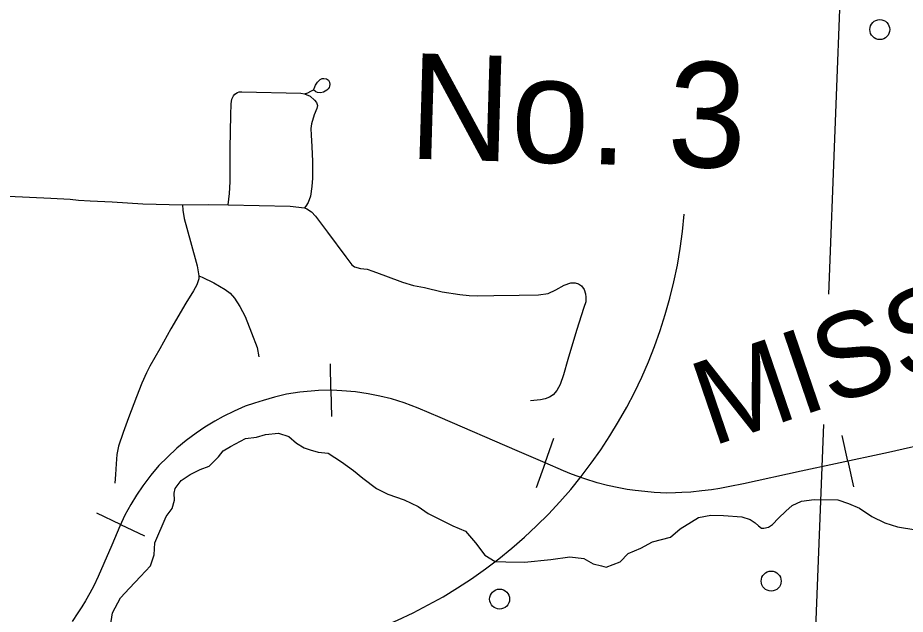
# Model space of a CAD drawing. Extents: x 653372 to 905732, y 627442 to 787275.
# Drawn here: x 712613 to 717055, y 768225 to 771211 of the extents above; entities that cross this region are included whole.
import ezdxf

# ---------------------------------------------------------------- set-up
doc = ezdxf.new("R2010")
doc.units = 0
for name, color, linetype in [('31', 7, 'Continuous'), ('35', 7, 'Continuous'), ('40', 7, 'Continuous'), ('45', 7, 'Continuous'), ('5', 7, 'Continuous'), ('56', 7, 'Continuous'), ('63', 7, 'Continuous')]:
    doc.layers.add(name, color=color, linetype=linetype)

msp = doc.modelspace()

# ---------------------------------------------------------------- linework, layer by layer
at = {"layer": '31'}
for points in [[(712564.5, 770318.7), (712778.4, 770307.6), (712875.4, 770302.9), (712917.3, 770298.2), (712975, 770294.7), (713085.1, 770288.8), (713239.8, 770279.7), (713437.4, 770273.8), (713565.9, 770276.1), (713666.5, 770273.9), (713975.7, 770268.1), (714047.9, 770259.8), (714060.2, 770254.2), (714083.4, 770239.5), (714102.9, 770217.9), (714162.7, 770138.2), (714254.4, 770014.4), (714285.6, 769974.9), (714298, 769964.8)], [(713519.7, 769918.6), (713535.7, 769912.5), (713594.7, 769884), (713651.9, 769850.8), (713675.6, 769831.5), (713697.4, 769806.6), (713724.5, 769766.1), (713751.3, 769715.2), (713783.6, 769634.2), (713810.5, 769559.8), (713820.4, 769513.4)]]:
    msp.add_lwpolyline(points, dxfattribs=at)
at = {"layer": '35'}
msp.add_line((716081.3, 768720.5), (716144.9, 768719.8), dxfattribs=at)
for points in [[(713356.2, 768714.1), (713385.2, 768754.1), (713397.9, 768796.3), (713395.7, 768830.7), (713401.3, 768855.1), (713430.3, 768893.5), (713475.4, 768924.9), (713526.8, 768949.5), (713571.5, 768966.1), (713617, 769012.2), (713640.8, 769042.6), (713677.5, 769064.4), (713753.4, 769104.5), (713807.6, 769111), (713852.2, 769124.4), (713917.8, 769130.6), (713969.7, 769114.4), (714007.9, 769080.5), (714046.5, 769058.1), (714077.2, 769047.3), (714116.2, 769036.3), (714166.7, 769031.5), (714233.8, 768987), (714293, 768944.3), (714340.9, 768905.2), (714408.1, 768854.1), (714466.1, 768826.2), (714547, 768797.6), (714616.4, 768764.4), (714667.3, 768728.5), (714789.8, 768667.6), (714854.4, 768641.1), (714904.5, 768582.3), (714950.1, 768520.4), (715003.1, 768489.4), (715055.4, 768487.8), (715148.6, 768485), (715281.5, 768499), (715376.8, 768512.5), (715446.8, 768503.9), (715493.4, 768476.3), (715534.1, 768466.9), (715558.4, 768461.2), (715627.4, 768487), (715667.9, 768528.3), (715730.9, 768555.9), (715790.7, 768586.8), (715879.7, 768610.3), (715928.5, 768653), (715985.1, 768687.3), (716020.1, 768709.2), (716081.3, 768720.5)], [(716144.9, 768719.8), (716237.5, 768711.6), (716279.1, 768699.4), (716304, 768682.3), (716320, 768667.2), (716336, 768655.8), (716346.9, 768655.5), (716370.7, 768660.2), (716391.2, 768674.2), (716421.3, 768706.1), (716457, 768741.4), (716488.8, 768769.6), (716534.9, 768790.1), (716598.9, 768799.1), (716717.2, 768797.4), (716771.3, 768779.3), (716825.2, 768755.9), (716887.7, 768713.9), (716952.3, 768682.8), (717015.4, 768662.7), (717107.8, 768647.2)], [(713074.8, 768156.9), (713086.9, 768231.7), (713126.8, 768307.5), (713172.4, 768355.2), (713228.1, 768414), (713277.1, 768466.6), (713295.1, 768521.7), (713298.6, 768582.1), (713356.2, 768714.1)]]:
    msp.add_lwpolyline(points, dxfattribs=at)
at = {"layer": '40'}
for p, q in [((714180.6, 769346.2), (714177.9, 769478.2)), ((714180.6, 769346.2), (714183.3, 769214.2)), ((715252.3, 768982.2), (715296.5, 769106.6)), ((716767.2, 768990.7), (716739.2, 769119.7)), ((715252.3, 768982.2), (715208.1, 768857.9)), ((716767.2, 768990.7), (716795.3, 768861.8)), ((713127.9, 768674.5), (713008.6, 768731.2)), ((713127.9, 768674.5), (713247.1, 768617.9))]:
    msp.add_line(p, q, dxfattribs=at)
for points in [[(715112.3, 769042.3), (714727.8, 769209.2), (714617.8, 769256.2), (714547.6, 769282.7), (714483.9, 769302.8), (714425.5, 769317.4), (714367, 769328.7), (714303.7, 769338.7), (714234.9, 769344.1), (714185.6, 769346.3), (714118.3, 769344.9), (714024.7, 769336.9), (713957.4, 769326.1), (713898.1, 769311), (713841.5, 769295.7), (713798.5, 769281.5), (713752, 769265.9), (713696.1, 769241.9), (713641.2, 769215.1), (713599.3, 769192), (713549.7, 769161.7), (713505.5, 769131.3), (713456.4, 769094.8), (713409.9, 769057), (713362.5, 769011.1), (713320, 768968.7), (713279.3, 768920.6), (713238.5, 768867), (713206.7, 768821.3), (713178.9, 768774.1), (713149.5, 768720.1), (713123.5, 768665.4), (713083.5, 768570.4), (713044.2, 768478.2), (713015.2, 768413.4), (712993.5, 768367.4), (712973.4, 768329.4), (712952.7, 768291.5), (712934.2, 768262.2), (712914.3, 768231), (712885.8, 768189.1)], [(717205.4, 769087.7), (716971.1, 769035.1), (716705.2, 768977.2), (716534.4, 768941.3), (716244.8, 768878), (716176.1, 768863.8), (716126.3, 768854.5), (716085.8, 768847.9), (716036, 768842.4), (715981.6, 768836.3), (715937.4, 768833.8), (715905.6, 768832.4), (715861.8, 768831.4), (715797.6, 768834.1), (715752, 768838.6), (715702.6, 768843.9), (715662.5, 768849.8), (715621.6, 768857.2), (715563.9, 768869.8), (715513.2, 768883), (715451.8, 768902.6), (715385.1, 768926.3), (715344.9, 768943), (715252.3, 768982.2), (715112.3, 769042.3), (714727.8, 769209.2), (714617.8, 769256.2), (714547.6, 769282.7), (714483.9, 769302.8), (714425.5, 769317.4), (714367, 769328.7), (714303.7, 769338.7), (714234.9, 769344.1), (714185.6, 769346.3), (714118.3, 769344.9), (714024.7, 769336.9), (713957.4, 769326.1), (713898.1, 769311), (713841.5, 769295.7), (713798.5, 769281.5), (713752, 769265.9), (713696.1, 769241.9), (713641.2, 769215.1), (713599.3, 769192), (713549.7, 769161.7), (713505.5, 769131.3), (713456.4, 769094.8), (713409.9, 769057), (713362.5, 769011.1), (713320, 768968.7), (713279.3, 768920.6), (713238.5, 768867), (713206.7, 768821.3), (713178.9, 768774.1), (713149.5, 768720.1), (713123.5, 768665.4), (713083.5, 768570.4), (713044.2, 768478.2), (713015.2, 768413.4), (712993.5, 768367.4), (712973.4, 768329.4), (712952.7, 768291.5), (712934.2, 768262.2), (712914.3, 768231), (712885.8, 768189.1)], [(717205.4, 769087.7), (716971.1, 769035.1), (716705.2, 768977.2), (716534.4, 768941.3), (716244.8, 768878), (716176.1, 768863.8), (716126.3, 768854.5), (716085.8, 768847.9), (716036, 768842.4), (715981.6, 768836.3), (715937.4, 768833.8), (715905.6, 768832.4), (715861.8, 768831.4), (715797.6, 768834.1), (715752, 768838.6), (715702.6, 768843.9), (715662.5, 768849.8), (715621.6, 768857.2), (715563.9, 768869.8), (715513.2, 768883), (715451.8, 768902.6), (715385.1, 768926.3), (715344.9, 768943), (715252.3, 768982.2), (715112.3, 769042.3)]]:
    msp.add_lwpolyline(points, dxfattribs=at)
at = {"layer": '45'}
for points in [[(714093.6, 770849.6), (714096.4, 770857.3), (714103.6, 770873), (714113.4, 770888.7), (714127.2, 770901.9), (714136.7, 770906.5), (714145.6, 770907.3), (714157.9, 770905.5), (714167.5, 770899.6), (714173.2, 770889.3), (714174.9, 770877), (714173.6, 770869.2), (714171.2, 770862.9), (714166.1, 770854.9), (714160.3, 770849.1), (714143.2, 770838.8), (714128.9, 770835.1), (714113.4, 770837.8), (714105.3, 770841), (714093.6, 770849.6)], [(713666.5, 770273.9), (713672.3, 770330.9), (713675.5, 770389), (713676.8, 770557.5), (713678.8, 770723.7), (713681.3, 770779.9), (713684.2, 770804.4), (713692.1, 770819.8), (713699.9, 770828.5), (713712.8, 770837.8), (713721.1, 770840.6), (713734.5, 770840.9), (714030.1, 770833.2), (714049, 770829.7), (714076.2, 770818.7), (714098.4, 770799.4), (714107.7, 770787.2), (714113.2, 770771.4), (714110.6, 770757.3), (714097, 770725.6), (714083.7, 770680.5), (714080.7, 770657.5), (714081.9, 770623.1), (714084.7, 770567.2), (714088.4, 770491.1), (714088.2, 770407.7), (714084.7, 770366), (714078.7, 770317.7), (714065.9, 770286.9), (714054.9, 770268.6), (714047.9, 770259.8)], [(714049, 770829.7), (714065.6, 770835.9), (714080.7, 770843.3), (714093.6, 770849.6)], [(713437.4, 770273.8), (713438.8, 770247.2), (713445.7, 770206.5), (713477, 770091.6), (713510.5, 769968.5), (713519.7, 769918.6), (713519.1, 769904.3), (713509.3, 769874.7), (713493, 769844.5), (713454.8, 769782.6), (713379.8, 769652.9), (713324.2, 769553.5), (713274.8, 769466.8), (713256.7, 769432.6), (713233.4, 769381.5), (713207.1, 769312.8), (713167.6, 769208.8), (713140.4, 769135.1), (713117.3, 769067), (713109.6, 769025.2), (713105, 768978.5), (713101.8, 768925.2), (713099.6, 768880.8)], [(714298, 769964.8), (714328.5, 769956.4), (714362.6, 769952.8), (714390.3, 769943.2), (714453.5, 769918.5), (714538.3, 769887.1), (714593.9, 769871.4), (714649.6, 769860.1), (714737.3, 769839.1), (714826.2, 769825.9), (714872.5, 769820.1), (714912.7, 769818.9), (714995.3, 769820.8), (715122.3, 769822.3), (715218.6, 769823.7), (715267.8, 769830.1), (715306.9, 769848.2), (715347, 769872.4), (715381.5, 769884.5), (715403.4, 769883.9), (715419.9, 769879), (715435.3, 769868.9), (715447.9, 769850.1), (715455.2, 769829.8), (715456.4, 769812.2), (715455.7, 769788.6), (715446.9, 769760), (715409.4, 769645.5), (715365.6, 769499.5), (715344.1, 769424), (715327.7, 769375.4), (715311.9, 769344.4), (715292.9, 769323.1), (715275, 769312.2), (715252, 769303.3), (715229.1, 769298.7), (715179.1, 769293.2)]]:
    msp.add_lwpolyline(points, dxfattribs=at)
at = {"layer": '5'}
for points in [[(716733.9, 771471.9), (716670.7, 769827.7)], [(716645.6, 769174.2), (716604.8, 768111.9)]]:
    msp.add_lwpolyline(points, dxfattribs=at)
at = {"layer": '56'}
for centre in [(716927.4, 771152), (716383.7, 768390.6), (715024.8, 768300.5)]:
    msp.add_circle(centre, 50, dxfattribs=at)
at = {"layer": '63'}
msp.add_arc((713508.4, 770428), 2448.6, 292.2264, 355.2936, dxfattribs=at)

# ---------------------------------------------------------------- texts
at = {"layer": '40'}
msp.add_text('MISSOURI', height=422.4, rotation=18.8725, dxfattribs=at).set_placement((716087, 769063.8))
at = {"layer": '63'}
msp.add_text('No. 3', height=528, rotation=358.28, dxfattribs=at).set_placement((714565.7, 770506.6))

doc.saveas('drawing.dxf')
